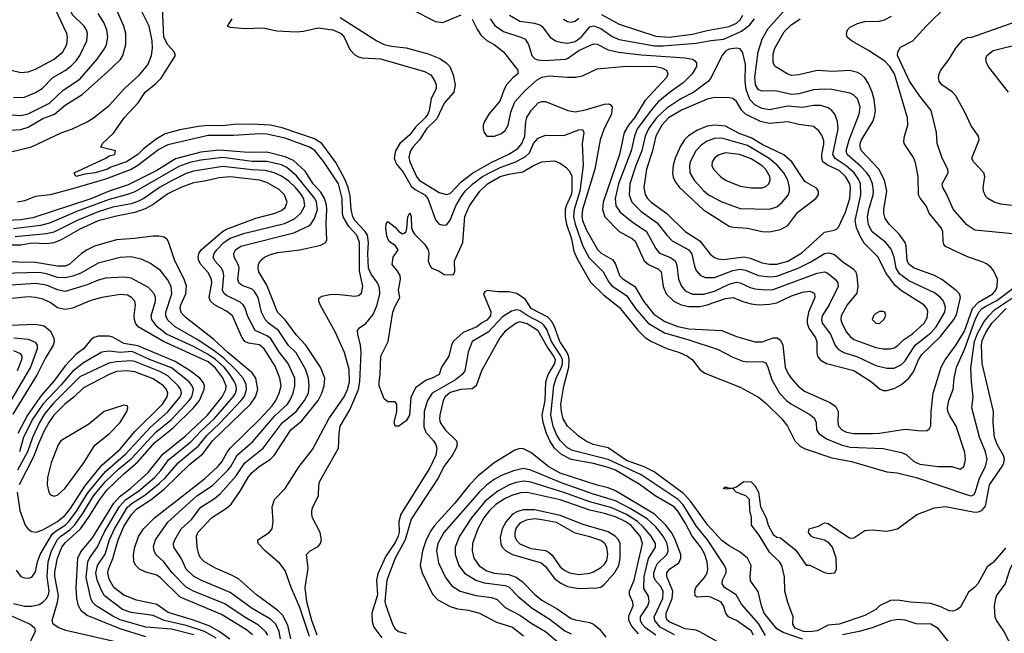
# Model space of a CAD drawing. Header units: inches. Extents: x 1308407 to 1441228, y 959628 to 1036311.
# Tile 361 of 656: x 1364263 to 1369630, y 992980 to 996325. Entities that reach past the tile are written whole.
import ezdxf

# ---------------------------------------------------------------- set-up
doc = ezdxf.new("R2010")
doc.units = ezdxf.units.IN
doc.header["$MEASUREMENT"] = 0
doc.layers.add('B3969', color=7, linetype='Continuous')

msp = doc.modelspace()

# ---------------------------------------------------------------- linework, layer by layer
at = {"layer": 'B3969', "color": 5}
for points, elevation in [([(1364230, 995901.2), (1364290, 995902.5), (1364350, 995927.7), (1364385.5, 995950), (1364444.1, 996010), (1364510, 996047), (1364545, 996075), (1364570, 996099.8), (1364591.4, 996130), (1364628.3, 996210), (1364633.4, 996250), (1364627.9, 996270), (1364614.1, 996290), (1364551.6, 996351.6), (1364509.9, 996450), (1364485.3, 996490), (1364458.1, 996518.1), (1364401.3, 996561.3), (1364377.5, 996590), (1364356.6, 996630), (1364319.6, 996730), (1364302, 996762), (1364213.3, 996853.2)], 3060), ([(1364210, 996051.8), (1364270, 996036.1), (1364310, 996039.8), (1364350, 996055.1), (1364451.5, 996110), (1364499, 996150), (1364519.6, 996190), (1364523.1, 996230), (1364519.2, 996250), (1364428.2, 996448.2), (1364340.9, 996530), (1364311.7, 996570), (1364282.9, 996622.9), (1364232.7, 996692.7)], 3080), ([(1365885.3, 992970), (1365855, 993050), (1365827.9, 993152.1), (1365818.4, 993230), (1365836, 993336), (1365826.3, 993410), (1365847.3, 993430), (1365890, 993454), (1365902.2, 993470), (1365908.7, 993490), (1365901.5, 993530), (1365859.7, 993610), (1365854.7, 993630), (1365855.8, 993650), (1365861.1, 993670), (1365891.8, 993730), (1365894, 993790), (1365898.8, 993810), (1366001.7, 993990), (1366004.1, 994070), (1366010.5, 994110), (1366062.1, 994197.9), (1366109.7, 994310), (1366117.4, 994350), (1366124.2, 994510), (1366121.5, 994550), (1366105.5, 994610), (1366105.3, 994630), (1366115.5, 994644.5), (1366150, 994669.1), (1366190, 994718.8), (1366211.8, 994770), (1366225.8, 994830), (1366223.5, 994863.5), (1366213.7, 994890), (1366178.1, 994938.1), (1366164.9, 994970), (1366161.6, 995050), (1366164.7, 995110), (1366158.8, 995150), (1366146.2, 995170), (1366090, 995229.5), (1366079.8, 995250), (1366069.9, 995290), (1366065.1, 995365.1), (1366053.7, 995410), (1366035.3, 995455.3), (1365986.5, 995546.5), (1365910, 995649.9), (1365870, 995674.7), (1365694.6, 995734.6), (1365630, 995749), (1365524.7, 995755.3), (1365430, 995753.3), (1365370, 995746.7), (1365290, 995747.7), (1365237.5, 995742.5), (1365136, 995724), (1365056.9, 995703.1), (1365006.5, 995673.5), (1364938.5, 995621.5), (1364907.1, 995590), (1364845.3, 995550), (1364759.4, 995520.6), (1364741.7, 995510), (1364674.9, 995490), (1364617.2, 995482.8), (1364569.9, 995469.9), (1364559.3, 995490), (1364733.2, 995570), (1364750, 995582), (1364782, 995590), (1364786, 995610), (1364706, 995630), (1364715.3, 995650), (1364774.5, 995705.5), (1364832.3, 995790), (1364908.8, 995871.2), (1364946.6, 995930), (1365004, 995976), (1365033.3, 996006.7), (1365112.8, 996130), (1365105.1, 996150), (1365070, 996187.1), (1365049.3, 996230), (1365040.4, 996430)], 2960), ([(1364187.1, 995807.1), (1364270, 995802.8), (1364310, 995812.1), (1364426.1, 995870), (1364500.2, 995939.8), (1364590, 996001.2), (1364685.2, 996110), (1364726.7, 996170), (1364735.6, 996190), (1364743.8, 996230), (1364738.8, 996270), (1364722.5, 996310), (1364690, 996357.9)], 3040), ([(1364210, 995723.4), (1364270, 995726.9), (1364310, 995739.4), (1364390, 995786.3), (1364452.9, 995810), (1364510, 995859.7), (1364603.2, 995916.8), (1364740.5, 996039.5), (1364811.8, 996108.2), (1364825.4, 996130), (1364841.1, 996190), (1364842.2, 996250), (1364830.8, 996290), (1364790, 996380.3)], 3020), ([(1364214.9, 995605.1), (1364327.4, 995632.6), (1364490, 995707.9), (1364551.7, 995730), (1364630, 995767.6), (1364665.2, 995790), (1364750, 995857.8), (1364834.6, 995950), (1364915.8, 996024.2), (1364960.8, 996079.2), (1364981.4, 996130), (1364986.9, 996170), (1364985.8, 996210), (1364968, 996290), (1364929.3, 996370)], 2980), ([(1366400.5, 996380.5), (1366530, 996314), (1366570.2, 996310.2), (1366670, 996351.9)], 3020), ([(1366828.3, 996330), (1366852.8, 996292.8), (1366900.2, 996260.2), (1366994.3, 996230), (1367018.2, 996218.2), (1367037.4, 996190), (1367055.2, 996130), (1367070, 996113.6), (1367086, 996106), (1367122.1, 996102.1), (1367238.5, 996110), (1367250, 996113.5), (1367310, 996156.8), (1367390, 996192.7), (1367410, 996192.1), (1367470, 996160.6), (1367527.2, 996147.2), (1367652.6, 996132.6), (1367890, 996117.2), (1367930.1, 996110.1), (1367942, 996102), (1367952.5, 996090), (1367952, 996070), (1367929.5, 996030), (1367880.2, 995980.2), (1367810, 995932.3), (1367743.7, 995876.3), (1367706.3, 995833.7), (1367628.9, 995730), (1367613.6, 995690), (1367596, 995610), (1367526.7, 995430), (1367509.7, 995349.7), (1367513.1, 995310), (1367535.4, 995275.4), (1367602.2, 995222.2), (1367680.1, 995170), (1367730, 995077.5), (1367750, 995053), (1367810, 995027.7), (1367836.4, 995010), (1367845.9, 994985.9), (1367853.3, 994910), (1367870, 994872.4), (1367890, 994847.5), (1367930, 994829.2), (1367990, 994828), (1368050, 994845), (1368130, 994883.2), (1368170, 994893.5), (1368190, 994890.5), (1368244.5, 994864.5), (1368270, 994857.9), (1368330, 994852), (1368370, 994854.2), (1368610, 994943), (1368650, 994950.1), (1368664.7, 994944.7), (1368708, 994910), (1368721.9, 994890), (1368724.1, 994870), (1368676, 994770), (1368637.5, 994710), (1368633.6, 994690), (1368638.2, 994670), (1368683, 994610), (1368708.4, 994548.4), (1368727.1, 994527.1), (1368755.8, 994510), (1368830, 994486.7), (1368930, 994440.1), (1368990, 994424.8), (1369030, 994425.5), (1369070, 994444.6), (1369090, 994465.8), (1369144, 994550), (1369230, 994617.3), (1369259.2, 994650), (1369305.8, 994730), (1369310, 994757.2), (1369298.8, 994790), (1369282, 994810), (1369250, 994835.1), (1369110, 994901.8), (1369059.3, 994939.3), (1369040.1, 994970), (1369030, 995031.1), (1369013.1, 995073.1), (1368983.8, 995110), (1368910, 995168.7), (1368890, 995206.4), (1368884.9, 995250), (1368891, 995290), (1368914.6, 995370), (1368916.9, 995390), (1368911.7, 995430), (1368894.9, 995470), (1368881, 995490), (1368846.5, 995526.5), (1368772.8, 995590), (1368767.6, 995610), (1368785.2, 995670), (1368838.4, 995810), (1368843.9, 995850), (1368830, 995893.3), (1368810, 995913.3), (1368790, 995924.1), (1368690, 995943.9), (1368650, 995946.5), (1368590, 995942.6), (1368510, 995920.9), (1368470, 995917.7), (1368383.6, 995936.4), (1368310, 995935.3), (1368290, 995942.8), (1368274.8, 995970), (1368271.1, 996011.1), (1368288.1, 996150), (1368310, 996219.2), (1368343, 996277), (1368425.9, 996370)], 3040), ([(1367433.7, 996353.7), (1367530, 996299.7), (1367730, 996234.2), (1367804, 996230), (1367930, 996245.4), (1368010, 996266.2), (1368130, 996286.9), (1368170, 996305.8), (1368190, 996323.1), (1368205.4, 996350)], 3080), ([(1369695.3, 995155.3), (1369470, 995178.4), (1369426.1, 995206.1), (1369351.4, 995291.4), (1369314.9, 995374.9), (1369294.5, 995410), (1369292.1, 995430), (1369324.1, 995490), (1369322.5, 995510), (1369292.1, 995570), (1369265, 995650), (1369259.8, 995710), (1369230.6, 995830), (1369170, 995908), (1369114, 995990), (1369047.8, 996130), (1369049.8, 996150.2), (1369064.8, 996175.2), (1369131.3, 996208.7), (1369203.9, 996290), (1369318.1, 996401.9)], 2960), ([(1365419.5, 996330), (1365394.8, 996290), (1365410, 996283.1), (1365490, 996277.1), (1365590, 996281), (1365664.6, 996264.6), (1365770, 996258), (1365810, 996261.4), (1365890, 996280.5), (1365970, 996269.3), (1366014.7, 996250), (1366031.2, 996230), (1366062.4, 996162.4), (1366090, 996133.8), (1366110, 996122.2), (1366130, 996117.2), (1366230, 996111.1), (1366470, 996041.7), (1366504.7, 996024.7), (1366526.2, 995990), (1366532.7, 995970), (1366532.5, 995950), (1366506.3, 995893.7), (1366495.5, 995830), (1366487, 995810), (1366472.7, 995790), (1366421.2, 995738.8), (1366390, 995696.8), (1366334.9, 995650), (1366310.8, 995610), (1366304.8, 995570), (1366317.7, 995537.7), (1366353.6, 995493.6), (1366397.6, 995417.6), (1366418.8, 995398.8), (1366470.6, 995370.6), (1366487.5, 995350), (1366530, 995234.4), (1366550, 995210.3), (1366570, 995204.7), (1366590, 995206.7), (1366601, 995219), (1366610, 995231.8), (1366640.9, 995310), (1366665.6, 995354.4), (1366691.8, 995390), (1366732.7, 995430), (1366786.1, 995470), (1366827.3, 995492.7), (1366881.4, 995518.6), (1366967.7, 995550), (1367020.7, 995579.3), (1367041.2, 995598.8), (1367064, 995650), (1367090, 995678.3), (1367130, 995695.6), (1367230, 995693), (1367310, 995725), (1367330, 995726.4), (1367337.8, 995710), (1367329.4, 995650), (1367335, 995530), (1367316.6, 995390), (1367284.8, 995290), (1367282.1, 995250), (1367291.3, 995210), (1367333.3, 995090), (1367367.2, 995027.2), (1367444, 994950), (1367473.7, 994893.7), (1367490, 994874.2), (1367570, 994822.1), (1367619.3, 994750), (1367688.8, 994670), (1367777.1, 994617.1), (1367910, 994579.8), (1368070, 994527.1), (1368150, 994486.1), (1368204, 994464), (1368230, 994459.8), (1368310, 994462.1), (1368330, 994454.7), (1368341.9, 994430), (1368362.1, 994362.1), (1368405.6, 994290), (1368443.2, 994250), (1368469.4, 994229.4), (1368570, 994172.6), (1368594, 994154), (1368605, 994130), (1368607.2, 994090), (1368618.6, 994070), (1368660.2, 994040.2), (1368746.4, 994006.4), (1368790, 993995.4), (1368970, 993986.8), (1369070, 993966.5), (1369095.6, 993955.6), (1369136.7, 993916.7), (1369170, 993902.2), (1369270, 993890.1), (1369344.7, 993890), (1369390, 993874.9), (1369409.7, 993890.3), (1369415.3, 993910), (1369418.2, 993930), (1369414.7, 993965.3), (1369367.1, 994110), (1369330.5, 994170), (1369321.9, 994190), (1369319.9, 994210), (1369327.1, 994250), (1369350.8, 994309.2), (1369356, 994370), (1369370.3, 994430), (1369412.9, 994527.1), (1369471.4, 994688.6), (1369491.9, 994730), (1369509.6, 994750), (1369530, 994764), (1369590, 994794.4), (1369679, 994861)], 2960), ([(1366010, 996335.9), (1366210.2, 996210), (1366249.2, 996190), (1366290, 996179.6), (1366370, 996170.5), (1366490, 996138.2), (1366553.6, 996113.6), (1366588.2, 996090), (1366607.4, 996070), (1366625, 996025), (1366636.1, 995970), (1366629, 995930), (1366576.4, 995870), (1366536.1, 995783.9), (1366481.1, 995730), (1366442.9, 995670), (1366405.8, 995630), (1366392.8, 995610), (1366384.8, 995575.2), (1366389.3, 995550), (1366425.3, 995470), (1366439.8, 995450), (1366550, 995383.6), (1366590, 995371.4), (1366610, 995377.7), (1366670, 995440.1), (1366731.9, 995488.1), (1366833.5, 995546.5), (1366930, 995591.2), (1366977.6, 995622.4), (1366999.5, 995650), (1367017.2, 995690), (1367021.5, 995770), (1367028, 995792), (1367051, 995830), (1367090, 995871.8), (1367110, 995879.5), (1367130, 995878.9), (1367250.1, 995830.1), (1367290, 995822.6), (1367347.3, 995832.7), (1367450, 995864.2), (1367470, 995866.5), (1367481.7, 995861.7), (1367492.1, 995850), (1367489.1, 995810), (1367448.2, 995731.8), (1367427.4, 995670), (1367398.9, 995510), (1367331.5, 995290), (1367327, 995250), (1367330.3, 995230), (1367350, 995180.4), (1367412.7, 995072.7), (1367432.6, 995052.6), (1367496.4, 995016.4), (1367510, 994992.3), (1367532.4, 994930), (1367551.4, 994911.4), (1367615.6, 994870), (1367664, 994790), (1367720.5, 994720.5), (1367779, 994679), (1367850, 994651.7), (1367910, 994640.4), (1368090, 994631.5), (1368170, 994597.5), (1368270, 994568.3), (1368310, 994568.6), (1368370, 994590.1), (1368391.5, 994590), (1368410, 994577.1), (1368422.4, 994550), (1368436.4, 994430), (1368450, 994397.6), (1368468.3, 994370), (1368507.2, 994327.2), (1368540.6, 994300.6), (1368678.6, 994238.6), (1368710, 994218.4), (1368724.7, 994190), (1368722.8, 994130), (1368727.1, 994110), (1368745.2, 994090), (1368770, 994077.4), (1368810, 994068.7), (1368910, 994069.2), (1368950, 994071.5), (1369090, 994093.4), (1369176.3, 994083.7), (1369210, 994085.7), (1369222.9, 994097.1), (1369230, 994111), (1369231.3, 994190), (1369241.9, 994290), (1369285.9, 994430), (1369307.3, 994470), (1369367.2, 994552.8), (1369412.4, 994627.6), (1369457.1, 994750), (1369490, 994785.4), (1369567.2, 994830), (1369583.1, 994850), (1369591.7, 994870), (1369593.2, 994910), (1369573.8, 994953.8), (1369555.9, 994975.9), (1369533.8, 994993.8), (1369510, 995005.8), (1369430, 995031.3), (1369310, 995089.3), (1369301.3, 995101.3), (1369296.1, 995116.1), (1369294.6, 995170), (1369286.7, 995190), (1369219.9, 995270), (1369203.9, 995310), (1369171.1, 995351.1), (1369163.2, 995370), (1369160.5, 995470), (1369145.4, 995545.4), (1369134.3, 995574.3), (1369085, 995650), (1369083.1, 995663.1), (1369086.4, 995690), (1369104.6, 995750), (1369102.1, 995790), (1369031.5, 996030), (1369006.7, 996070), (1368978, 996098), (1368890, 996157.3), (1368797.3, 996210), (1368774.2, 996230), (1368769.1, 996250), (1368776.2, 996270), (1368790, 996283.8), (1368830, 996304), (1368870, 996315.1), (1368950, 996316.1), (1368976.6, 996323.4), (1369015.3, 996344.7)], 2980), ([(1366730, 996327.1), (1366757.9, 996270), (1366778.9, 996238.9), (1366810, 996210.7), (1366850.2, 996190), (1366900.9, 996150), (1366978.4, 996050), (1366978.9, 996030), (1366951.4, 996008.6), (1366916.9, 995970), (1366904.9, 995950), (1366879.7, 995880.3), (1366820.9, 995810), (1366796.5, 995770), (1366790.3, 995750), (1366790.2, 995730), (1366794, 995710), (1366809.3, 995689.3), (1366851.3, 995690), (1366890, 995704.4), (1366910, 995720.5), (1366925.7, 995750), (1366939.4, 995820.6), (1366962.8, 995877.2), (1367019.5, 995940.5), (1367083, 995997), (1367109.1, 996010.9), (1367150, 996018), (1367249.3, 996010.7), (1367291.9, 996011.9), (1367330, 996018.3), (1367410, 996056.8), (1367569.5, 996070.5), (1367730.3, 996070.3), (1367763, 996063), (1367788.3, 996050), (1367795.9, 996030), (1367788.8, 996010), (1367670, 995882.6), (1367615.1, 995790), (1367582.1, 995750), (1367558.5, 995710), (1367532.8, 995590), (1367443.6, 995330), (1367439.6, 995290), (1367453.3, 995250), (1367530, 995170.7), (1367603.5, 995130), (1367617.2, 995117.2), (1367666.5, 995010), (1367690, 994990.1), (1367744.8, 994964.8), (1367759.6, 994950), (1367770.5, 994870), (1367787.5, 994830), (1367828.4, 994790), (1367869.3, 994770), (1367910, 994761.7), (1367970, 994762.4), (1368010, 994770.9), (1368110, 994805), (1368150, 994811.4), (1368210, 994787.2), (1368250, 994776.5), (1368290, 994771), (1368350, 994773.8), (1368390, 994782.2), (1368470, 994819.1), (1368530, 994839.9), (1368570, 994845.3), (1368590, 994836.5), (1368595, 994830), (1368597.4, 994810), (1368563.1, 994730), (1368554.7, 994690), (1368555.5, 994670), (1368563.9, 994643.9), (1368601.1, 994590), (1368608.6, 994570), (1368608.5, 994510), (1368612.7, 994490), (1368626, 994470), (1368661.1, 994450), (1368810, 994412.7), (1368906.8, 994350), (1368950, 994312.7), (1368970, 994303.7), (1368990, 994303), (1369030, 994315), (1369070, 994336.4), (1369110, 994370.1), (1369134.3, 994405.7), (1369162.5, 994470), (1369180.5, 994499.5), (1369281.6, 994598.4), (1369355.8, 994690), (1369370, 994715.5), (1369391.4, 994811.4), (1369385.4, 994830), (1369367.9, 994847.9), (1369290, 994907.8), (1369249.9, 994929.9), (1369138.2, 994970), (1369111.1, 994990), (1369101.2, 995010), (1369095.8, 995090), (1369089.4, 995110), (1369056.3, 995156.3), (1369001.7, 995210), (1368980.9, 995240.9), (1368973.1, 995270), (1368972.8, 995290), (1368990.7, 995390), (1368977.9, 995450), (1368946.9, 995510), (1368850.8, 995610), (1368843.7, 995630), (1368844.9, 995650), (1368852.1, 995670), (1368913.3, 995770), (1368922.8, 995797.2), (1368927.3, 995830), (1368921.6, 995890), (1368910.7, 995930), (1368890, 995976.8), (1368870, 996007.2), (1368850, 996026.6), (1368830, 996037.2), (1368787, 996047), (1368697.2, 996042.8), (1368610, 996047.7), (1368510, 996024), (1368470, 996020.7), (1368450, 996027.8), (1368381.7, 996070), (1368369.3, 996089.3), (1368370, 996136), (1368378.6, 996170), (1368430, 996259.3), (1368465.8, 996294.2), (1368517.3, 996330)], 3020), ([(1366933.8, 996350), (1366990, 996317.5), (1367070, 996305.9), (1367097.4, 996297.4), (1367109.6, 996289.6), (1367154.4, 996230), (1367183.6, 996210), (1367210, 996201.3), (1367250, 996197.3), (1367290, 996205.6), (1367323.4, 996230), (1367370, 996285.4), (1367390, 996290.6), (1367430, 996276), (1367493, 996233), (1367530, 996216.1), (1367722.6, 996182.6), (1367770, 996182.3), (1367950, 996196.1), (1368030, 996210.8), (1368102.1, 996217.9), (1368198.2, 996261.8), (1368242.7, 996297.3), (1368269.2, 996330)], 3060), ([(1367228.1, 996328.1), (1367250, 996315.6), (1367270, 996311.8), (1367290, 996316.2), (1367310, 996333.4)], 3080), ([(1369689.9, 995309.9), (1369610, 995319.3), (1369574.5, 995330), (1369539.5, 995350), (1369530, 995360.9), (1369516.9, 995390), (1369515.1, 995410), (1369523.9, 995470), (1369518, 995490), (1369461.5, 995550), (1369452.4, 995570), (1369493.6, 995670), (1369489.6, 995690), (1369450, 995745.6), (1369417.2, 995817.2), (1369365.1, 995910), (1369347.8, 995930), (1369289.7, 995970), (1369275.4, 995990), (1369271, 996010), (1369274.2, 996030), (1369284.5, 996050), (1369329, 996110), (1369365.6, 996170), (1369404.9, 996215.1), (1369430, 996227.1), (1369452.3, 996230), (1369690, 996312.6)], 2940), ([(1369652.6, 995930), (1369545.8, 996065.8), (1369532.3, 996090), (1369529.1, 996110), (1369535.2, 996130), (1369570, 996156.8), (1369724.6, 996195.4)], 2920), ([(1365842.2, 992962.2), (1365790, 993121.1), (1365743, 993230), (1365710, 993323.5), (1365681.2, 993361.2), (1365600.5, 993430), (1365562.2, 993470), (1365561, 993490), (1365623, 993530), (1365638.7, 993550), (1365645, 993590), (1365638.8, 993670), (1365651.3, 993708.7), (1365710.9, 993769.1), (1365786, 993890), (1365858.5, 993981.5), (1365947.6, 994150), (1366031.5, 994270), (1366050.6, 994310), (1366060.7, 994350), (1366058.2, 994418.2), (1366033.5, 994510), (1365982.7, 994622.7), (1365901.6, 994770), (1365893.3, 994790), (1365893, 994807), (1365910, 994818), (1365953.3, 994826.7), (1365991.6, 994828.4), (1366090, 994818.3), (1366110, 994821.6), (1366126.1, 994833.9), (1366134.1, 994870), (1366115.1, 994955.1), (1366114.6, 995110), (1366100.8, 995150), (1366057.1, 995197.1), (1366026.7, 995250), (1366022.1, 995270), (1366020.3, 995350), (1366001.3, 995430), (1365920.9, 995550), (1365871.7, 995611.7), (1365843, 995630), (1365710, 995678.4), (1365610, 995700.1), (1365570, 995702.9), (1365430, 995693.9), (1365290, 995693.3), (1365070, 995643.5), (1365021.9, 995618.1), (1364907.2, 995530), (1364870, 995508.7), (1364730, 995454.9), (1364550, 995402.1), (1364430, 995370.4), (1364350, 995361), (1364290, 995337.1), (1364250.5, 995329.5)], 2980), ([(1365740.8, 992950), (1365723.8, 993023.8), (1365696.5, 993076.5), (1365670, 993105.1), (1365553.2, 993190), (1365456.3, 993276.3), (1365417.9, 993297.9), (1365330, 993336.2), (1365270.8, 993370), (1365250.7, 993390), (1365240.2, 993410), (1365230, 993449), (1365226.4, 993510), (1365234.7, 993530), (1365309.1, 993610), (1365390, 993661.5), (1365415.6, 993684.4), (1365464.6, 993755.4), (1365510, 993833.1), (1365530, 993857.6), (1365568.2, 993890), (1365630.4, 993929.6), (1365650, 993949.6), (1365741.8, 994090), (1365800.9, 994139.1), (1365889.2, 994250), (1365909.9, 994290), (1365923.4, 994330), (1365925.8, 994370), (1365902.4, 994430), (1365822.7, 994550), (1365770, 994606.9), (1365710, 994688.7), (1365668.8, 994730), (1365610, 994877.5), (1365567, 994950), (1365562.1, 994970), (1365564.3, 994990), (1365573.5, 995010), (1365596.8, 995030), (1365630, 995045.3), (1365670, 995056.4), (1365789.9, 995070.1), (1365903.9, 995096.1), (1365929.7, 995110), (1365936.6, 995123.4), (1365933.4, 995213.4), (1365937.6, 995290), (1365935.3, 995315.3), (1365924.5, 995350), (1365904.9, 995384.9), (1365863, 995430), (1365818.3, 995498.3), (1365756.4, 995556.4), (1365710, 995577.9), (1365610, 995603.4), (1365510, 995600.3), (1365350, 995614.1), (1365250, 995602.8), (1365113.2, 995566.8), (1365010, 995502.6), (1364855, 995425), (1364751.3, 995390), (1364650, 995348.9), (1364334.9, 995245.1), (1364270, 995233.6), (1364151.8, 995228.2)], 3020), ([(1365684.1, 992950), (1365677, 992990), (1365658.4, 993030), (1365630, 993057.5), (1365530, 993116.2), (1365410, 993202.7), (1365250, 993270.4), (1365210, 993292.1), (1365170.5, 993330), (1365144.1, 993390), (1365102.7, 993450), (1365101.3, 993470), (1365108.1, 993490), (1365142.9, 993550), (1365199, 993601), (1365250, 993668.6), (1365325.1, 993714.9), (1365358, 993742), (1365442.2, 993837.8), (1365490, 993910.1), (1365590.9, 993989.1), (1365693.3, 994126.7), (1365770.7, 994190), (1365815.7, 994250), (1365837, 994290), (1365841.5, 994330), (1365838.2, 994370), (1365820.1, 994420.1), (1365769.4, 994509.4), (1365728.6, 994548.6), (1365673.8, 994630), (1365618.5, 994670), (1365601.2, 994690), (1365580.3, 994730), (1365563.2, 994810), (1365542.9, 994842.9), (1365530, 994856.2), (1365476.4, 994876.4), (1365457, 994890), (1365451.6, 994910), (1365460.1, 994970), (1365454.1, 994990), (1365431.6, 995030), (1365430.5, 995050), (1365440.2, 995070), (1365468, 995090), (1365757.6, 995162.4), (1365839.6, 995200.4), (1365850.6, 995209.4), (1365870, 995240.6), (1365886.1, 995290), (1365880.8, 995330), (1365871, 995350), (1365772.8, 995472.8), (1365718.5, 995518.5), (1365690, 995533.6), (1365610, 995552.5), (1365530, 995552.7), (1365370, 995572.8), (1365250, 995559.6), (1365190, 995546.2), (1365130, 995524.2), (1364890, 995386.7), (1364850, 995371.7), (1364750, 995345.4), (1364578.4, 995281.6), (1364425, 995215), (1364376.2, 995203.8), (1364230, 995184.7)], 3040), ([(1368530, 992947.5), (1368424.3, 992984.3), (1368390, 993004), (1368321.8, 993090), (1368305.7, 993130), (1368288.9, 993208.9), (1368246.1, 993266.1), (1368244, 993290), (1368250.4, 993350), (1368230, 993389.8), (1368190, 993423.4), (1368130, 993456.9), (1368090, 993486.6), (1368014.6, 993570), (1367919.8, 993699.8), (1367881.8, 993741.8), (1367720.7, 993860.7), (1367667, 993887), (1367570, 993922.1), (1367470, 993991.8), (1367389.7, 994010), (1367347.1, 994030), (1367312.6, 994052.6), (1367250, 994109), (1367225.3, 994150), (1367216, 994190), (1367213.4, 994230), (1367230, 994327), (1367257.1, 994430), (1367258.9, 994470), (1367253.7, 994493.7), (1367240.8, 994520.8), (1367207.3, 994570), (1367176.5, 994656.5), (1367162.3, 994682.3), (1367142.6, 994702.6), (1367050.6, 994750), (1367019.8, 994799.8), (1366972.2, 994832.2), (1366930, 994842.1), (1366870, 994841.7), (1366812.1, 994847.9), (1366797.7, 994842.3), (1366791.3, 994830), (1366831.7, 994731.7), (1366828.8, 994710), (1366810, 994686.8), (1366785.6, 994674.4), (1366754.8, 994650), (1366679.7, 994620.3), (1366626.7, 994570), (1366616.1, 994550), (1366601.5, 994490), (1366563, 994430), (1366550.4, 994390), (1366511, 994370), (1366479.2, 994360.8), (1366421.3, 994318.7), (1366394.7, 994265.3), (1366388.7, 994170), (1366370, 994138.4), (1366330, 994109.4), (1366310, 994109.2), (1366304.5, 994130), (1366319.3, 994190), (1366319, 994230), (1366310, 994242), (1366270, 994242.7), (1366250, 994259), (1366222.4, 994330), (1366222.4, 994350), (1366228.7, 994391.3), (1366230.9, 994490), (1366271.2, 994570), (1366297.7, 994730), (1366310, 994764), (1366336, 994810), (1366328, 994850), (1366338.3, 994910), (1366336.3, 994930), (1366319.5, 994959.5), (1366293.2, 994990), (1366299, 995030), (1366325.2, 995070), (1366311.9, 995091.9), (1366276.6, 995116.6), (1366264.1, 995144.1), (1366259.3, 995190), (1366261.2, 995210), (1366270, 995224.7), (1366310, 995194.8), (1366330, 995170.8), (1366350, 995158), (1366359, 995161), (1366369, 995171), (1366373.6, 995186.4), (1366379, 995250), (1366390, 995271.3), (1366397.3, 995250), (1366399.1, 995190), (1366406, 995170), (1366415.2, 995155.2), (1366470, 995102), (1366490.3, 995070), (1366494, 995050), (1366490.4, 995010), (1366500.6, 994980.6), (1366510.3, 994970.3), (1366550, 994954.9), (1366576.7, 994936.7), (1366626.6, 994933.4), (1366635.5, 994950), (1366633.1, 995010), (1366677.8, 995110), (1366690, 995252.2), (1366714.9, 995310), (1366772.1, 995390), (1366813.5, 995430), (1366882, 995470), (1366930, 995483.3), (1367005, 995495), (1367063.2, 995530), (1367110, 995550.1), (1367175.7, 995555.7), (1367210, 995543.2), (1367240.1, 995520.1), (1367259.3, 995499.3), (1367272.3, 995472.3), (1367272.5, 995390), (1367268.5, 995370), (1367241.1, 995310), (1367236.5, 995290), (1367236.5, 995250), (1367244.3, 995210), (1367271.8, 995130), (1367283.8, 995063.8), (1367301.2, 995021.2), (1367374.4, 994894.4), (1367444.6, 994824.6), (1367530, 994758.4), (1367632.7, 994632.7), (1367672.3, 994592.3), (1367707.6, 994570), (1367790, 994533), (1367859.5, 994510), (1367904, 994490), (1367930.2, 994470), (1367970, 994419), (1367997.5, 994397.5), (1368190, 994322.4), (1368290, 994267.2), (1368330, 994234.4), (1368417, 994150), (1368448.1, 994110), (1368488.9, 994028.9), (1368519.1, 993999.1), (1368545, 993985), (1368690, 993937.2), (1368796.8, 993916.8), (1368990, 993860.7), (1369045.3, 993854.7), (1369150, 993829.1), (1369430, 993734.9), (1369450, 993729.6), (1369464.3, 993735.7), (1369472.2, 993747.8), (1369494.3, 993825.7), (1369526.8, 993890), (1369537.2, 993930), (1369528.5, 993970), (1369494.3, 994050), (1369453.6, 994210), (1369460.7, 994270), (1369450.8, 994350), (1369447.9, 994427.9), (1369468.1, 994570), (1369484.9, 994615.1), (1369520.3, 994679.7), (1369546.8, 994713.2), (1369577.4, 994742.6), (1369696.9, 994823.1)], 2940), ([(1365615, 992970), (1365603.8, 992990), (1365564.5, 993024.5), (1365486.1, 993070), (1365380.6, 993140.6), (1365210, 993209.3), (1365170.9, 993230.9), (1365094.1, 993310), (1365049.6, 993369.6), (1365005.2, 993410), (1364995.2, 993430), (1364992.7, 993452.7), (1365003, 993490), (1365070, 993585.2), (1365228.7, 993730), (1365313.5, 993786.5), (1365398.4, 993870), (1365414.6, 993890), (1365449, 993951), (1365533.9, 994026.1), (1365654.6, 994165.4), (1365722.4, 994230), (1365736, 994250), (1365752.9, 994290), (1365762.3, 994330), (1365762.5, 994370), (1365725.8, 994450), (1365679.7, 994510), (1365630, 994588.1), (1365610, 994602.3), (1365546.9, 994630), (1365507.5, 994707.5), (1365492.4, 994752.4), (1365481.7, 994770), (1365464.9, 994784.9), (1365390, 994822.2), (1365374.9, 994834.9), (1365368.1, 994850), (1365375.4, 994930), (1365372.8, 994950), (1365362.6, 994970), (1365326.2, 995010), (1365318.3, 995030), (1365323.4, 995050), (1365338.1, 995070), (1365376.5, 995110), (1365410, 995133.7), (1365490, 995160.8), (1365706.8, 995213.2), (1365760.3, 995239.7), (1365796.2, 995270), (1365816.9, 995310), (1365811.3, 995348.7), (1365798.9, 995370), (1365766.2, 995410), (1365730, 995444.5), (1365690, 995472.1), (1365650, 995490.5), (1365602.2, 995502.2), (1365530, 995505.7), (1365370, 995525.2), (1365210, 995499.5), (1365170, 995486.9), (1365090, 995446.7), (1365026, 995410), (1364940.1, 995350), (1364910, 995335.2), (1364870, 995321), (1364770, 995302.4), (1364690, 995278.1), (1364575.7, 995230), (1364450, 995165.9), (1364410, 995157.8), (1364238, 995142)], 3060), ([(1365532.5, 992972.5), (1365499.9, 992999.9), (1365363.6, 993083.6), (1365137.5, 993177.5), (1365030, 993283.1), (1365010, 993297.3), (1364950, 993314.4), (1364916.8, 993330), (1364895.7, 993350), (1364885.7, 993370), (1364882.9, 993410), (1364890, 993450.2), (1364910, 993507.7), (1364937.6, 993550), (1364998, 993610), (1365270, 993821.7), (1365342.2, 993890), (1365364.3, 993915.7), (1365393.1, 993966.9), (1365411.1, 993988.9), (1365570, 994145.2), (1365639.2, 994220.8), (1365660.1, 994250), (1365677.9, 994290), (1365688.5, 994330), (1365681.8, 994370), (1365655.7, 994435.7), (1365595.3, 994530), (1365570, 994551.7), (1365510, 994561.3), (1365490, 994570.9), (1365475.8, 994590), (1365422.3, 994710), (1365390, 994735.7), (1365324.7, 994770), (1365303.5, 994790), (1365296.7, 994810), (1365310.6, 994890), (1365308.5, 994910), (1365288.8, 994948.8), (1365250, 994991.1), (1365239.6, 995010), (1365235.3, 995030), (1365239.1, 995050), (1365251.5, 995070), (1365369.2, 995170.8), (1365390, 995183.5), (1365550, 995242.2), (1365655.1, 995270), (1365690, 995285.4), (1365710, 995301.5), (1365721.5, 995330), (1365706.6, 995370), (1365678.3, 995398.3), (1365610, 995438.1), (1365570, 995450.8), (1365410, 995467.5), (1365350, 995463.5), (1365270, 995444.2), (1365210, 995435.6), (1365140.9, 995410), (1365070, 995375.4), (1364990, 995317.2), (1364946.3, 995293.7), (1364890, 995274.3), (1364790, 995254.3), (1364690, 995227.6), (1364590, 995183.7), (1364490, 995124.3), (1364450, 995108), (1364410, 995102.6), (1364330, 995106.5), (1364270, 995095.4), (1364070, 995096.5)], 3080), ([(1365408.9, 992948.9), (1365350.3, 992990), (1365298.7, 993018.7), (1365210, 993052.1), (1365072.8, 993092.8), (1365010, 993136.7), (1364900.5, 993160.5), (1364830, 993187.8), (1364775.4, 993230), (1364750, 993275.3), (1364743.6, 993310), (1364747.2, 993330), (1364771.2, 993388.8), (1364799.4, 993490), (1364830, 993561.7), (1364872, 993628), (1364902.1, 993657.9), (1364979.9, 993710), (1365050, 993765.6), (1365190, 993902.1), (1365261, 993959), (1365314.1, 994030), (1365521, 994230), (1365549, 994270), (1365560.7, 994310), (1365550.6, 994370), (1365530, 994400.3), (1365396.7, 994510), (1365321.1, 994581.1), (1365170, 994699), (1365145.5, 994725.5), (1365137.9, 994750), (1365141.3, 994770), (1365167.8, 994830), (1365172.2, 994872.2), (1365159.1, 994910), (1365108.5, 995010), (1365073.8, 995113.8), (1365066.9, 995126.9), (1365050, 995138.5), (1365024.1, 995144.1), (1364990, 995144.4), (1364888.6, 995131.4), (1364790, 995125.5), (1364670.1, 995089.9), (1364630, 995070.3), (1364599.5, 995050), (1364533.2, 994990), (1364510, 994981.6), (1364470, 994981.9), (1364350, 995000.9), (1364070, 995006.7)], 3120), ([(1365333.2, 992953.2), (1365269.9, 992990), (1365170, 993023.2), (1365050, 993050), (1364990, 993077.8), (1364870, 993094), (1364822.8, 993110), (1364724.5, 993184.5), (1364710, 993209.1), (1364685.6, 993270), (1364678.8, 993310), (1364687.7, 993350), (1364728.3, 993411.7), (1364752.5, 993490), (1364780.1, 993550), (1364850, 993667.2), (1364875.4, 993690), (1364945.9, 993734.1), (1365023.2, 993796.8), (1365057.7, 993830), (1365126.8, 993910), (1365237.2, 994002.8), (1365282.5, 994057.5), (1365354.2, 994125.8), (1365471.1, 994248.9), (1365487.8, 994272.2), (1365500.2, 994310), (1365496.7, 994336.7), (1365481, 994370), (1365439, 994419), (1365377.2, 994477.2), (1365321.8, 994521.8), (1365230, 994582.3), (1365109.9, 994650), (1365070, 994686.2), (1365059.7, 994710), (1365059.1, 994730), (1365092.3, 994830), (1365089.4, 994870), (1365069.2, 994909.2), (1365030, 994957.5), (1364975.4, 994995.4), (1364930, 995018), (1364870, 995032.2), (1364810, 995029.3), (1364690, 994998), (1364596.3, 994943.7), (1364552.8, 994927.2), (1364510, 994917.4), (1364470, 994919.5), (1364410, 994939.4), (1364370, 994946.1), (1364170, 994941.7)], 3140), ([(1365212, 992972), (1365090, 993002.2), (1364950, 993014.5), (1364810, 993054.4), (1364770, 993074.1), (1364679.6, 993130), (1364660.4, 993150), (1364651.5, 993170), (1364624.9, 993284.9), (1364635, 993370), (1364644.2, 993390), (1364687.6, 993452.4), (1364724.3, 993530), (1364807.7, 993672.3), (1364842.2, 993710), (1364910, 993754.9), (1364998.4, 993830), (1365032.9, 993867.1), (1365075, 993925), (1365195.9, 994024.1), (1365254, 994086), (1365322.8, 994150), (1365426.9, 994270), (1365439.2, 994290), (1365444.6, 994310), (1365442.8, 994330), (1365434.6, 994350), (1365408.7, 994390), (1365376.9, 994430), (1365330, 994472.7), (1365290, 994500.2), (1365210, 994542.6), (1365064.1, 994610), (1365013.2, 994650), (1364982.5, 994690), (1364979.2, 994710), (1365003.9, 994790), (1365002.9, 994810), (1364995.3, 994830), (1364964.4, 994864.4), (1364870, 994916), (1364830, 994922.1), (1364730, 994915.2), (1364690, 994904.2), (1364630, 994879.4), (1364510, 994843.9), (1364470, 994852.9), (1364410, 994877.3), (1364350, 994887.2), (1364190, 994876)], 3160), ([(1364950, 992961.2), (1364810, 993004.5), (1364630, 993078.1), (1364600.4, 993100.4), (1364583.4, 993130), (1364574.6, 993170), (1364570.6, 993230.6), (1364579.6, 993390), (1364596.5, 993423.5), (1364660.1, 993499.9), (1364775.8, 993690), (1364810, 993728.2), (1364868.3, 993771.7), (1364963.9, 993856.1), (1365044, 993956), (1365165.9, 994054.1), (1365286.2, 994170), (1365365.9, 994270), (1365387.3, 994310), (1365388, 994330), (1365370, 994373.1), (1365330, 994425.5), (1365290, 994459.7), (1365046.9, 994570), (1364908.4, 994650), (1364893.8, 994670), (1364888.1, 994690), (1364886.9, 994713.1), (1364894.7, 994770), (1364889.9, 994789.9), (1364873.3, 994810), (1364850, 994822.5), (1364810, 994826.9), (1364710, 994811.2), (1364650, 994793.6), (1364550, 994751.9), (1364510, 994744.3), (1364470, 994754), (1364430, 994782.7), (1364390, 994801.1), (1364350, 994811.2), (1364310, 994813.9), (1364130, 994795.8)], 3180), ([(1368328.6, 992968.6), (1368290, 993033), (1368198.4, 993138.4), (1368169.3, 993189.3), (1368105.5, 993230), (1368098.7, 993238.7), (1368091.3, 993250), (1368093.3, 993270), (1368113.1, 993310), (1368114.7, 993330), (1368104.7, 993350), (1368011.6, 993490), (1367950, 993565.4), (1367880.1, 993680.1), (1367853, 993710), (1367650, 993843.8), (1367470, 993926.9), (1367276.8, 993976.8), (1367250, 993991.7), (1367210, 994030.4), (1367190, 994063.4), (1367171.1, 994110), (1367158.4, 994170), (1367174.6, 994330), (1367186.8, 994370), (1367216.6, 994430), (1367222.7, 994450), (1367222.7, 994470), (1367213.4, 994493.4), (1367161.3, 994570), (1367136.2, 994636.2), (1367120.5, 994660.5), (1367110, 994670.6), (1367033.4, 994710), (1366990, 994739.5), (1366970, 994744), (1366944, 994736), (1366895.7, 994704.3), (1366817.5, 994622.5), (1366730.1, 994570), (1366708.3, 994511.7), (1366688.8, 994411.2), (1366675.2, 994390), (1366638, 994362), (1366512.1, 994290), (1366485.5, 994250), (1366467, 994190), (1366465.8, 994105.8), (1366476.8, 994076.8), (1366519.4, 994030), (1366531.5, 994010), (1366536.3, 993990), (1366531, 993951), (1366497.8, 993882.2), (1366340.1, 993630), (1366329.7, 993590), (1366330.8, 993530.8), (1366326.3, 993510), (1366310, 993474.6), (1366258.8, 993401.2), (1366215.6, 993304.4), (1366208.6, 993270), (1366213.2, 993190), (1366183.3, 993090), (1366183.7, 993043.7), (1366193.2, 993013.2), (1366236.5, 992956.5)], 2960), ([(1369636.4, 993443.6), (1369570, 993367.1), (1369537.4, 993342.6), (1369485.7, 993250), (1369470, 993231.5), (1369435.8, 993204.2), (1369390, 993121.2), (1369370, 993109), (1369350, 993101.2), (1369330, 993102), (1369284.7, 993124.7), (1369230, 993142.4), (1369118, 993150), (1369050, 993161), (1369010, 993159.8), (1368950.6, 993129.4), (1368929.1, 993110), (1368870, 993077.7), (1368730, 993030.5), (1368670, 993024.8), (1368610, 992994.6), (1368570, 992988.4), (1368535.1, 992990), (1368490, 993008.3), (1368477.6, 993030), (1368479.5, 993070), (1368450, 993148.7), (1368434, 993210), (1368431.9, 993288.1), (1368417.6, 993350), (1368405.1, 993370), (1368350, 993422.6), (1368294.7, 993514.7), (1368251.3, 993570), (1368252.3, 993612.3), (1368243.5, 993650), (1368240.5, 993710), (1368220.9, 993730), (1368168.7, 993750), (1368150, 993768.7), (1368113.7, 993766.3), (1368098, 993770), (1368110, 993778), (1368130.7, 993770.7), (1368150, 993770.6), (1368170, 993778), (1368210, 993807), (1368250, 993805.5), (1368270, 993785.5), (1368290.2, 993750.2), (1368301.1, 993670), (1368332.2, 993610), (1368343.8, 993570), (1368370, 993518), (1368390, 993504), (1368410, 993501), (1368493.4, 993433.4), (1368550, 993352), (1368570, 993351.3), (1368650, 993311.3), (1368673.6, 993306.4), (1368706, 993310), (1368715.3, 993330), (1368714, 993390), (1368694, 993450), (1368672.9, 993472.9), (1368650, 993488.7), (1368590, 993502), (1368578, 993510), (1368562, 993530), (1368566, 993550), (1368616.5, 993563.5), (1368650, 993582), (1368670, 993578), (1368782.5, 993502.5), (1368790, 993498.8), (1368810, 993501), (1368870, 993540.7), (1368910, 993544), (1368990, 993537.3), (1369048, 993550), (1369152.5, 993627.5), (1369250, 993664), (1369310, 993670.9), (1369470, 993640.4), (1369490, 993641.8), (1369509.3, 993650.7), (1369527.5, 993672.5), (1369549.1, 993790), (1369618.9, 993890), (1369628.1, 993910), (1369630.4, 993930), (1369625.7, 993950), (1369590.4, 994010), (1369576.4, 994050), (1369569.9, 994129.9), (1369571.5, 994190), (1369509.1, 994450), (1369505.4, 994550), (1369510, 994575.5), (1369530, 994619.4), (1369561.3, 994670), (1369639.4, 994750)], 2920), ([(1364210, 994660.5), (1364350, 994666.1), (1364395.7, 994655.7), (1364430, 994629.2), (1364448.6, 994590), (1364451, 994570), (1364445.7, 994550), (1364402.3, 994477.7), (1364359, 994390), (1364225.7, 994174.3)], 3180), ([(1368262.4, 992970), (1368250, 992993.1), (1368170, 993049.9), (1368127.1, 993070), (1368112, 993090), (1368099.9, 993130), (1368086.4, 993150), (1368030, 993177.8), (1368010, 993180.7), (1367956.5, 993176.5), (1367945.2, 993185.2), (1367942.7, 993210), (1367947.9, 993230), (1367995.7, 993284.3), (1368010.3, 993310), (1368014.3, 993330), (1368010.9, 993370), (1367997.8, 993410), (1367975.3, 993450), (1367929.4, 993509.4), (1367890, 993582.9), (1367850, 993646.9), (1367830, 993669.2), (1367726.3, 993730), (1367646.1, 993790), (1367510, 993869.5), (1367470, 993884.6), (1367390, 993905.2), (1367270, 993926.9), (1367215.7, 993955.7), (1367178.9, 993990), (1367153.1, 994030), (1367134.4, 994070), (1367116.4, 994130), (1367111.3, 994170), (1367128.1, 994250), (1367131.6, 994350), (1367143.2, 994390), (1367180.5, 994450), (1367183.2, 994470), (1367175.5, 994490), (1367140.6, 994540.6), (1367090, 994628.3), (1367030, 994666.5), (1366990, 994677.4), (1366970, 994671.2), (1366910, 994627.1), (1366879.7, 994590), (1366780.6, 994410), (1366750.9, 994329.1), (1366730, 994311.9), (1366667.7, 994310), (1366610, 994292.5), (1366582.2, 994270), (1366570.8, 994250), (1366553.3, 994170), (1366550.8, 994150), (1366554.6, 994130), (1366583, 994090), (1366644.2, 994030), (1366648.2, 994010), (1366643.1, 993990), (1366621, 993950), (1366574.4, 993890), (1366546.4, 993830), (1366397.2, 993602.8), (1366365, 993490), (1366310.4, 993390), (1366264.5, 993270), (1366253.4, 993153.4), (1366256.5, 993136.5), (1366295, 993030), (1366310, 993003.8), (1366327.2, 992990), (1366370, 992978.7)], 2980), ([(1364231.1, 994591.1), (1364310, 994583.7), (1364347.3, 994567.3), (1364357.9, 994550), (1364357.5, 994530), (1364321.8, 994430), (1364190.4, 994209.6)], 3160), ([(1364792.5, 992932.5), (1364515.4, 992995.4), (1364475.5, 993010), (1364445.8, 993030), (1364439.9, 993050), (1364469.9, 993150), (1364474.2, 993185.8), (1364454.6, 993290), (1364454.9, 993314.9), (1364469.9, 993389.9), (1364492.3, 993450), (1364510, 993474), (1364594.4, 993550), (1364642.4, 993617.6), (1364699.1, 993710), (1364738.9, 993761.1), (1364830.2, 993850), (1364906.1, 993913.9), (1365000, 994020), (1365099.2, 994100.8), (1365210.5, 994210), (1365242.7, 994250), (1365269.1, 994310), (1365270.3, 994330), (1365264.6, 994344.6), (1365244.6, 994370), (1365192.4, 994410), (1365110, 994461.9), (1364906.3, 994546.3), (1364830, 994559), (1364770, 994594.1), (1364750, 994600.3), (1364690, 994599.9), (1364667.4, 994592.6), (1364650, 994579.9), (1364610, 994531), (1364570, 994500.8), (1364510, 994438.3), (1364450, 994353.8), (1364382.6, 994277.4), (1364304.9, 994170), (1364253.2, 994070)], 3220), ([(1364230, 994521.8), (1364266.2, 994506.2), (1364274.3, 994490), (1364273.2, 994470), (1364248.4, 994410)], 3140), ([(1364230, 993143.3), (1364290, 993128.2), (1364330, 993127.5), (1364370, 993137.4), (1364390, 993149.6), (1364410, 993169.5), (1364420.3, 993190), (1364423.4, 993210), (1364412, 993290), (1364418.8, 993370), (1364436.8, 993430), (1364468.5, 993491.5), (1364487.4, 993510), (1364536.1, 993543.9), (1364562, 993570), (1364607.5, 993632.5), (1364665.8, 993730), (1364730, 993807.6), (1364803.2, 993876.8), (1364870, 993931.4), (1365004.3, 994075.7), (1365090, 994145.3), (1365187.4, 994250), (1365200.7, 994270), (1365210.2, 994310), (1365204, 994330), (1365187.1, 994350), (1365090, 994427.3), (1364970, 994473.5), (1364876.6, 994516.6), (1364810, 994510), (1364750, 994518), (1364710, 994512.2), (1364610, 994453.6), (1364550, 994407.4), (1364487.6, 994332.4), (1364390, 994228.8), (1364334.9, 994150), (1364284.1, 994050), (1364261.9, 993970)], 3240), ([(1364243.6, 993323.6), (1364270, 993290.4), (1364290, 993282.6), (1364310, 993281.1), (1364330, 993287), (1364350, 993314.8), (1364359.4, 993370), (1364375.3, 993410), (1364439.4, 993520.6), (1364461, 993539), (1364510, 993568.9), (1364531.4, 993590), (1364573.5, 993646.5), (1364633.6, 993746.4), (1364730, 993862.5), (1364841.8, 993958.2), (1364976, 994104), (1365070, 994187.1), (1365137.3, 994270), (1365144.7, 994290), (1365141.7, 994310), (1365127.1, 994330), (1365070, 994382.9), (1365026.4, 994406.4), (1364890, 994461.9), (1364870, 994465.1), (1364790, 994460.5), (1364748.2, 994451.8), (1364590, 994377.6), (1364450, 994237.3), (1364400.8, 994179.2), (1364371.2, 994128.8), (1364332.3, 994047.7), (1364306.3, 993970), (1364251.7, 993870)], 3260), ([(1364249.5, 993750), (1364263.4, 993650), (1364293.1, 993570), (1364310, 993548.7), (1364330, 993535.9), (1364352.1, 993532.1), (1364390, 993544.2), (1364470, 993590.1), (1364510, 993624.7), (1364539.5, 993660.5), (1364617.2, 993782.8), (1364710, 993897.4), (1364810, 993983.9), (1364890, 994080.9), (1365041.4, 994230), (1365067.8, 994270), (1365070.3, 994290), (1365063.3, 994310), (1365046.6, 994330), (1364990, 994366.8), (1364890, 994405.1), (1364850, 994411.5), (1364790, 994407), (1364750, 994390.9), (1364610, 994317.3), (1364560.1, 994270), (1364508.6, 994230), (1364450, 994168.8), (1364421.5, 994130), (1364396.7, 994083.3), (1364363.4, 994010), (1364338.6, 993941.4), (1364260.6, 993790)], 3280), ([(1368122.3, 992902.3), (1367970, 992988.4), (1367950, 992998.1), (1367890, 993005), (1367803.5, 993043.5), (1367792.5, 993052.5), (1367786.1, 993066.1), (1367786.7, 993090), (1367819.3, 993170), (1367823.6, 993210), (1367791, 993290), (1367791.2, 993310), (1367804.5, 993330), (1367855.8, 993364.2), (1367867.6, 993390), (1367866.3, 993410), (1367834.4, 993494.4), (1367815.7, 993530), (1367785.2, 993570), (1367723.3, 993630), (1367510, 993756.1), (1367470, 993772.6), (1367410, 993787.6), (1367210, 993852.8), (1367147.5, 993887.5), (1367050, 993965.4), (1367010, 993985.3), (1366990, 993987.9), (1366961.2, 993978.8), (1366850, 993909.4), (1366761.7, 993838.3), (1366715.7, 993790), (1366635.5, 993690), (1366525.2, 993570), (1366503, 993537), (1366476.5, 993483.5), (1366459.3, 993430), (1366446.5, 993350), (1366456.1, 993310), (1366513.6, 993193.6), (1366543.1, 993163.1), (1366610, 993125.8), (1366650, 993114.2), (1366710, 993107), (1366769.9, 993090.1), (1366861.5, 993041.5), (1366950, 993013.6), (1367010, 992966.9)], 3020), ([(1367832.1, 992972.1), (1367753.9, 993013.9), (1367725.4, 993050), (1367722.3, 993070), (1367768.3, 993170), (1367770.2, 993210), (1367756.7, 993236.7), (1367726.8, 993270), (1367720.1, 993290), (1367720.6, 993310), (1367730, 993343.2), (1367739.8, 993360.2), (1367791.2, 993410), (1367797.9, 993430), (1367796.8, 993450), (1367790, 993473.7), (1367769.9, 993510), (1367730, 993559.7), (1367684.2, 993604.2), (1367590, 993661.2), (1367510, 993701.8), (1367390, 993738.8), (1367219.4, 993799.4), (1367049.9, 993869.9), (1367010, 993877.9), (1366954.3, 993865.7), (1366890, 993841.1), (1366850, 993819.1), (1366810.3, 993789.7), (1366769.1, 993750.9), (1366574.9, 993530), (1366541.7, 993470), (1366535.5, 993430), (1366545.3, 993365.3), (1366583.8, 993283.8), (1366618.5, 993238.5), (1366664.9, 993210), (1366750, 993187.1), (1366835.2, 993175.2), (1366865.2, 993165.2), (1366910, 993120.7), (1366990, 993079), (1367054.4, 993034.4), (1367130.1, 992990.1), (1367200.5, 992930)], 3040), ([(1367730, 992969.3), (1367674.7, 993010), (1367656.8, 993030), (1367646.7, 993050), (1367646.9, 993070), (1367686.2, 993130), (1367693.9, 993153.9), (1367690, 993183.1), (1367665.4, 993225.4), (1367666.6, 993290), (1367690, 993387.7), (1367728.4, 993450), (1367728.2, 993470), (1367704.6, 993510), (1367661.5, 993561.5), (1367630.9, 993590), (1367570, 993628.5), (1367490, 993663.8), (1367370, 993696.5), (1367230, 993747.6), (1367050, 993803.4), (1367010, 993809.6), (1366970, 993802.3), (1366931.2, 993788.8), (1366870, 993755.2), (1366800.3, 993699.7), (1366725, 993610), (1366660.1, 993510), (1366637.4, 993450), (1366636.4, 993410), (1366657.5, 993350), (1366688.2, 993308.2), (1366749.5, 993269.5), (1366794.5, 993254.5), (1366910, 993241), (1366930, 993233.1), (1366980.1, 993180.1), (1367056.8, 993116.8), (1367155.2, 993055.2), (1367234.2, 992994.2), (1367270, 992977.8)], 3060), ([(1367636.8, 992976.8), (1367599.2, 993019.2), (1367584, 993050), (1367584.3, 993075.7), (1367606.8, 993130), (1367605.8, 993150), (1367587.2, 993190), (1367587.4, 993210), (1367613.1, 993270), (1367658.8, 993470), (1367644.5, 993510), (1367593.5, 993570), (1367564.3, 993590), (1367510, 993614.7), (1367450, 993633.5), (1367370, 993651.1), (1367210, 993707.8), (1367030, 993748.5), (1366994, 993746), (1366950, 993733.6), (1366910, 993715.7), (1366858.3, 993681.7), (1366823.9, 993650), (1366793.8, 993610), (1366760.9, 993550), (1366730.9, 993470), (1366728.7, 993430), (1366738.5, 993390), (1366767.6, 993347.6), (1366810, 993320.6), (1366850, 993308.5), (1366930, 993300.4), (1366970, 993286.3), (1367002.9, 993262.9), (1367070, 993192.8), (1367110, 993161.1), (1367193.2, 993113.2), (1367270, 993061.8), (1367290, 993053.8), (1367370, 993039.4), (1367390.1, 993030.1), (1367423.1, 993003.1), (1367458.4, 992958.4)], 3080), ([(1370000, 993560.9), (1369970, 993555.2), (1369890, 993505.1), (1369770, 993455.7), (1369692.7, 993390), (1369660.1, 993330), (1369634, 993250), (1369590.1, 993190), (1369582.1, 993170), (1369574, 993130), (1369578.9, 993070), (1369587.5, 993047.5), (1369628.1, 992990), (1369662.8, 992922.8)], 2940), ([(1364190, 993088.6), (1364320.2, 993030), (1364344.5, 993010), (1364347.4, 992990), (1364299.2, 992890)], 3220), ([(1369370, 992882), (1369270, 993006.7), (1369230, 993029.9), (1369150, 993032.2), (1369090, 993052), (1369050, 993056), (1369010, 993047.5), (1368910.6, 993009.4), (1368839, 992990), (1368747.3, 992972.7)], 2940)]:
    msp.add_lwpolyline(points, dxfattribs=dict(at, elevation=elevation))
for points, elevation in [([(1368170, 996169.3), (1368130, 996163.7), (1368110, 996152.3), (1368090, 996127.8), (1368032.2, 996010), (1368016.8, 995990), (1367937.2, 995930), (1367866.4, 995893.6), (1367790, 995842.4), (1367734.8, 995790), (1367691, 995730), (1367672.6, 995690), (1367655, 995610), (1367621.1, 995530), (1367589.7, 995430), (1367584.9, 995370), (1367599.9, 995330), (1367650, 995279.9), (1367738.1, 995218.1), (1367789.8, 995149.8), (1367820, 995120), (1367910.7, 995070), (1367927.2, 995047.2), (1367940.8, 994980.8), (1367950, 994957.3), (1367972, 994932), (1368000, 994920), (1368050, 994919.9), (1368150, 994957.6), (1368190, 994965.5), (1368220, 994960), (1368291, 994931), (1368350, 994924.1), (1368390, 994926.8), (1368506.4, 994970), (1368575.4, 995004.6), (1368650, 995050.6), (1368674.5, 995054.5), (1368704.7, 995044.7), (1368750, 995005.8), (1368807.1, 994967.1), (1368820.2, 994950), (1368826.8, 994926.8), (1368832.3, 994870), (1368825.8, 994834.2), (1368773.5, 994770), (1368740.8, 994710), (1368738.3, 994690), (1368744.2, 994670), (1368770, 994622.3), (1368790, 994597.7), (1368810, 994582.5), (1368930, 994538.8), (1368970, 994531.2), (1369008.8, 994531.2), (1369030, 994536.4), (1369050, 994548.8), (1369080.4, 994579.6), (1369130, 994611.9), (1369193.8, 994670), (1369210, 994699.5), (1369213.6, 994733.6), (1369208.5, 994750), (1369190.9, 994770.9), (1369070, 994846.4), (1369036, 994876), (1368984.8, 994944.8), (1368942.8, 995030), (1368866.2, 995106.2), (1368844.7, 995144.7), (1368823.8, 995190), (1368816.8, 995230), (1368848.2, 995370), (1368846.7, 995430), (1368836, 995456), (1368810.9, 995490), (1368768.3, 995528.3), (1368707.3, 995567.3), (1368695.2, 995590), (1368724.9, 995730), (1368720.7, 995770), (1368706.9, 995810), (1368690.7, 995830), (1368670, 995844.9), (1368630, 995857.3), (1368590, 995857.7), (1368530, 995845.5), (1368450, 995853.1), (1368350, 995834.2), (1368310, 995840.9), (1368270, 995860.8), (1368242.4, 995890), (1368223.6, 995943.6), (1368218.2, 995990), (1368219.6, 996079.6), (1368204.7, 996144.7), (1368190, 996165.2)], 3060), ([(1368050, 995899.9), (1368010, 995890.7), (1367870, 995832), (1367800.1, 995790), (1367764.1, 995750), (1367729.8, 995690), (1367712.2, 995610), (1367680.4, 995510), (1367665.2, 995410), (1367672.3, 995372.3), (1367685.2, 995350), (1367705.8, 995330), (1367790, 995268.6), (1367891.4, 995170), (1367970, 995120.1), (1368026.9, 995046.9), (1368050, 995028.3), (1368070, 995020.4), (1368097.5, 995017.5), (1368212.3, 995032.3), (1368245.2, 995025.2), (1368310, 994999.4), (1368350, 994991.8), (1368390, 994992.5), (1368450, 995009.1), (1368525.6, 995054.4), (1368650, 995166.8), (1368703.1, 995176.9), (1368716.2, 995183.8), (1368725.5, 995194.5), (1368765, 995275), (1368788.2, 995350), (1368792.6, 995410), (1368787.5, 995430), (1368764.6, 995470), (1368730, 995502.9), (1368669.2, 995530), (1368641.8, 995550), (1368635.6, 995570), (1368635.7, 995590), (1368646.4, 995646.4), (1368645.5, 995665.5), (1368635.2, 995695.2), (1368618.3, 995718.3), (1368590, 995742.2), (1368510, 995753.3), (1368450, 995767.7), (1368350, 995759.2), (1368300.7, 995770), (1368219.3, 995810), (1368199.9, 995830), (1368170, 995878.4), (1368150, 995894.5), (1368130, 995899)], 3080), ([(1368050, 995750.7), (1368010, 995743.9), (1367957.8, 995722.2), (1367908.9, 995691.1), (1367887.4, 995670), (1367864.5, 995635.5), (1367835.3, 995570), (1367824.3, 995530), (1367821.7, 995490), (1367825.9, 995465.9), (1367838.4, 995438.4), (1367860.1, 995410), (1367990, 995288.2), (1368130, 995199.8), (1368153, 995193), (1368230, 995188.8), (1368310, 995171), (1368350, 995168.1), (1368410, 995181.6), (1368450, 995203.5), (1368504.8, 995275.2), (1368603.2, 995350), (1368616.8, 995370), (1368617.3, 995390), (1368605.9, 995405.9), (1368543.6, 995443.6), (1368471.6, 995550), (1368428.9, 995588.9), (1368310, 995643.9), (1368250, 995680.8), (1368184.3, 995704.3), (1368110, 995744.2)], 3120), ([(1368090, 995678.4), (1368050, 995676.6), (1368010, 995662.7), (1367978.4, 995641.6), (1367949.5, 995610), (1367918.3, 995550), (1367913.8, 995530), (1367916.4, 995490), (1367940.1, 995450), (1367990, 995393.6), (1368018.4, 995370), (1368090, 995331.9), (1368190, 995295.4), (1368350, 995291.5), (1368390, 995304.6), (1368419.5, 995330), (1368451.9, 995368.1), (1368459.6, 995390), (1368459.7, 995410), (1368450.3, 995450), (1368427.5, 995490), (1368392.5, 995532.5), (1368348.6, 995568.6), (1368230, 995638.3)], 3140), ([(1368110, 995599), (1368070, 995586.9), (1368050.2, 995570), (1368038.2, 995550), (1368036.3, 995530), (1368045.2, 995510), (1368083.2, 995470), (1368110, 995449.5), (1368190, 995417), (1368250, 995408.9), (1368310, 995408.2), (1368330, 995415.6), (1368345.8, 995430), (1368353, 995450), (1368351.4, 995470), (1368330, 995507.6), (1368310, 995527.3), (1368250, 995565.8), (1368186.3, 995590)], 3160), ([(1368970, 994735.1), (1368950, 994734.5), (1368930, 994723.7), (1368916.3, 994710), (1368910.6, 994690), (1368930, 994670.6), (1368950, 994669), (1368974, 994690), (1368983.7, 994710), (1368979, 994730)], 3080), ([(1364830, 994224.4), (1364722.6, 994190), (1364639.3, 994120.7), (1364487.4, 994030), (1364472.5, 994007.5), (1364434.3, 993910), (1364413.8, 993830), (1364412.2, 993790), (1364421.4, 993750), (1364430, 993737.3), (1364450, 993728.1), (1364470, 993732.3), (1364510, 993770.6), (1364612.1, 993910), (1364673.5, 994006.5), (1364753.1, 994070), (1364810, 994129.6), (1364847, 994190), (1364852.9, 994210), (1364850, 994219.3)], 3320), ([(1367070, 993653.7), (1367010, 993653.5), (1366976.5, 993643.5), (1366950, 993628.8), (1366914.2, 993590), (1366893.1, 993550), (1366882.4, 993502.4), (1366886.4, 993466.4), (1366893.7, 993450), (1366912.1, 993430), (1366950, 993410), (1367105.1, 993365.1), (1367127, 993347), (1367178.3, 993278.3), (1367213.1, 993253.1), (1367250, 993234.8), (1367310, 993224.3), (1367410, 993228.1), (1367430, 993232.5), (1367450, 993247.9), (1367507.4, 993312.6), (1367528.6, 993350), (1367535.5, 993390), (1367535.4, 993470), (1367527.4, 993490), (1367509.4, 993510), (1367470, 993533), (1367333.8, 993573.8), (1367210, 993622.2)], 3120), ([(1367070, 993603.5), (1367023, 993597), (1366990, 993580.1), (1366970, 993555.2), (1366962.3, 993530), (1366962.7, 993510), (1366970.1, 993490), (1366990, 993467.8), (1367050, 993442.3), (1367130, 993430.8), (1367144.5, 993424.5), (1367165.8, 993405.8), (1367210, 993343.4), (1367230, 993325.5), (1367259.7, 993310), (1367310, 993299.9), (1367370, 993308.8), (1367390, 993315.3), (1367430, 993339.6), (1367450, 993356.6), (1367462.8, 993377.2), (1367469.5, 993410), (1367464.3, 993450), (1367452.8, 993470), (1367430, 993486.4), (1367370, 993506.8), (1367290, 993525.7), (1367190, 993583.5), (1367110, 993599.3)], 3140)]:
    msp.add_lwpolyline(points, close=True, dxfattribs=dict(at, elevation=elevation))

doc.saveas('drawing.dxf')
